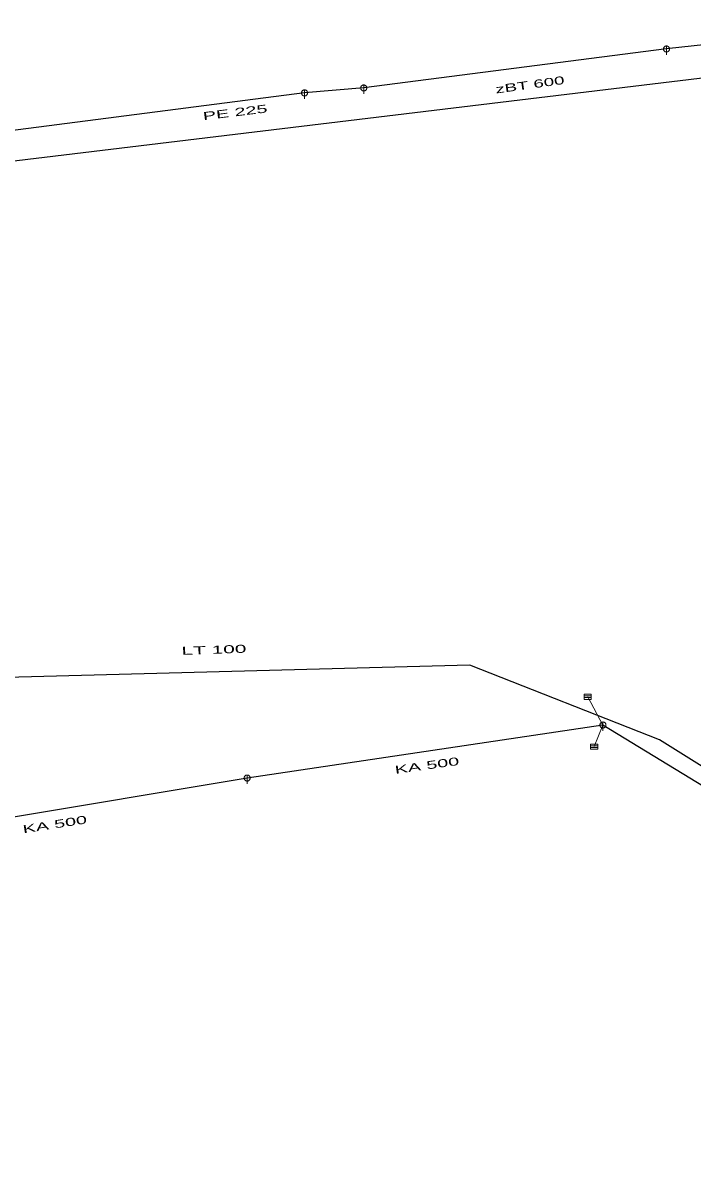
# Model space of a CAD drawing. Extents: x -687515 to -686506, y -974029 to -973461.
# Drawn here: x -686691.1 to -686635.2, y -973717.7 to -973621.9 of the extents above; entities that cross this region are included whole.
import ezdxf
from ezdxf.enums import TextEntityAlignment as Align

# ---------------------------------------------------------------- set-up
doc = ezdxf.new("R2010")
doc.units = 0
doc.header["$LTSCALE"] = 0.27
for name, color, linetype, lineweight in [('1', 7, 'Continuous', 13), ('11', 7, 'Continuous', 13), ('14', 7, 'Continuous', 25), ('17', 7, 'Continuous', 25), ('22', 7, 'Continuous', 13)]:
    doc.layers.add(name, color=color, linetype=linetype, lineweight=lineweight)

msp = doc.modelspace()

# ---------------------------------------------------------------- linework, layer by layer
at = {"layer": '11'}
for p in [(-686643.98, -973677.98), (-686643.45, -973682.14)]:
    msp.add_line(p, (-686642.71, -973680.34), dxfattribs=at)
at = {"layer": '14'}
for p, q in [((-686617.682, -973621.851), (-686637.412, -973624.013)), ((-686637.412, -973624.013), (-686662.652, -973627.262)), ((-686667.587, -973627.675), (-686719.348, -973634.32)), ((-686662.652, -973627.262), (-686667.587, -973627.675)), ((-686642.71, -973680.34), (-686672.372, -973684.756)), ((-686617.8, -973695.539), (-686642.71, -973680.34)), ((-686672.372, -973684.756), (-686704.809, -973690.17))]:
    msp.add_line(p, q, dxfattribs=at)
at = {"layer": '17'}
msp.add_line((-686623.461, -973625.138), (-686722.815, -973637.075), dxfattribs=at)
msp.add_lwpolyline([(-686506.346, -973717.746), (-686529.344, -973710.524), (-686536.247, -973707.872), (-686555.026, -973699.577), (-686572.978, -973698.129), (-686583.112, -973698.418), (-686615.962, -973695.359), (-686637.993, -973681.581), (-686653.818, -973675.34), (-686693.532, -973676.405), (-686696.345, -973676.48)], dxfattribs=at)
at = {"layer": '22'}
for p, q in [((-686637.411, -973623.761), (-686637.412, -973624.505)), ((-686667.586, -973627.423), (-686667.587, -973628.167)), ((-686662.651, -973627.01), (-686662.652, -973627.754)), ((-686644.275, -973677.909), (-686643.677, -973677.909)), ((-686644.275, -973678.054), (-686643.677, -973678.054)), ((-686642.709, -973680.088), (-686642.71, -973680.831)), ((-686643.745, -973682.069), (-686643.147, -973682.069)), ((-686643.745, -973682.215), (-686643.147, -973682.215)), ((-686672.371, -973684.505), (-686672.372, -973685.249))]:
    msp.add_line(p, q, dxfattribs=at)
for points in [[(-686637.16, -973624.013), (-686637.161, -973623.987), (-686637.165, -973623.961), (-686637.171, -973623.935), (-686637.181, -973623.911), (-686637.193, -973623.887), (-686637.207, -973623.865), (-686637.224, -973623.844), (-686637.242, -973623.826), (-686637.263, -973623.809), (-686637.285, -973623.795), (-686637.309, -973623.783), (-686637.333, -973623.773), (-686637.359, -973623.767), (-686637.385, -973623.763), (-686637.411, -973623.761), (-686637.437, -973623.762), (-686637.463, -973623.766), (-686637.489, -973623.772), (-686637.514, -973623.782), (-686637.537, -973623.794), (-686637.559, -973623.808), (-686637.58, -973623.825), (-686637.598, -973623.843), (-686637.615, -973623.864), (-686637.629, -973623.886), (-686637.641, -973623.91), (-686637.651, -973623.934), (-686637.658, -973623.96), (-686637.662, -973623.986), (-686637.664, -973624.012), (-686637.663, -973624.038), (-686637.659, -973624.064), (-686637.652, -973624.09), (-686637.642, -973624.115), (-686637.63, -973624.138), (-686637.616, -973624.16), (-686637.599, -973624.181), (-686637.581, -973624.199), (-686637.56, -973624.216), (-686637.538, -973624.23), (-686637.515, -973624.242), (-686637.49, -973624.252), (-686637.464, -973624.259), (-686637.438, -973624.263), (-686637.412, -973624.265), (-686637.386, -973624.264), (-686637.36, -973624.26), (-686637.334, -973624.253), (-686637.31, -973624.243), (-686637.286, -973624.231), (-686637.264, -973624.217), (-686637.243, -973624.2), (-686637.225, -973624.182), (-686637.208, -973624.161), (-686637.194, -973624.139), (-686637.182, -973624.116), (-686637.172, -973624.091), (-686637.166, -973624.065), (-686637.162, -973624.039)], [(-686667.335, -973627.675), (-686667.336, -973627.649), (-686667.34, -973627.623), (-686667.346, -973627.597), (-686667.356, -973627.573), (-686667.368, -973627.549), (-686667.382, -973627.527), (-686667.399, -973627.506), (-686667.417, -973627.488), (-686667.438, -973627.471), (-686667.46, -973627.457), (-686667.484, -973627.445), (-686667.508, -973627.435), (-686667.534, -973627.429), (-686667.56, -973627.425), (-686667.586, -973627.423), (-686667.612, -973627.424), (-686667.638, -973627.428), (-686667.664, -973627.434), (-686667.689, -973627.444), (-686667.712, -973627.456), (-686667.734, -973627.47), (-686667.755, -973627.487), (-686667.773, -973627.505), (-686667.79, -973627.526), (-686667.804, -973627.548), (-686667.816, -973627.572), (-686667.826, -973627.596), (-686667.833, -973627.622), (-686667.837, -973627.648), (-686667.839, -973627.674), (-686667.838, -973627.7), (-686667.834, -973627.726), (-686667.827, -973627.752), (-686667.817, -973627.777), (-686667.805, -973627.8), (-686667.791, -973627.822), (-686667.774, -973627.843), (-686667.756, -973627.861), (-686667.735, -973627.878), (-686667.713, -973627.892), (-686667.69, -973627.904), (-686667.665, -973627.914), (-686667.639, -973627.921), (-686667.613, -973627.925), (-686667.587, -973627.927), (-686667.561, -973627.926), (-686667.535, -973627.922), (-686667.509, -973627.915), (-686667.485, -973627.905), (-686667.461, -973627.893), (-686667.439, -973627.879), (-686667.418, -973627.862), (-686667.4, -973627.844), (-686667.383, -973627.823), (-686667.369, -973627.801), (-686667.357, -973627.778), (-686667.347, -973627.753), (-686667.341, -973627.727), (-686667.337, -973627.701)], [(-686662.4, -973627.262), (-686662.401, -973627.236), (-686662.405, -973627.21), (-686662.411, -973627.184), (-686662.421, -973627.16), (-686662.433, -973627.136), (-686662.447, -973627.114), (-686662.464, -973627.093), (-686662.482, -973627.075), (-686662.503, -973627.058), (-686662.525, -973627.044), (-686662.549, -973627.032), (-686662.573, -973627.022), (-686662.599, -973627.016), (-686662.625, -973627.012), (-686662.651, -973627.01), (-686662.677, -973627.011), (-686662.703, -973627.015), (-686662.729, -973627.021), (-686662.754, -973627.031), (-686662.777, -973627.043), (-686662.799, -973627.057), (-686662.82, -973627.074), (-686662.838, -973627.092), (-686662.855, -973627.113), (-686662.869, -973627.135), (-686662.881, -973627.159), (-686662.891, -973627.183), (-686662.898, -973627.209), (-686662.902, -973627.235), (-686662.904, -973627.261), (-686662.903, -973627.287), (-686662.899, -973627.313), (-686662.892, -973627.339), (-686662.882, -973627.364), (-686662.87, -973627.387), (-686662.856, -973627.409), (-686662.839, -973627.43), (-686662.821, -973627.448), (-686662.8, -973627.465), (-686662.778, -973627.479), (-686662.755, -973627.491), (-686662.73, -973627.501), (-686662.704, -973627.508), (-686662.678, -973627.512), (-686662.652, -973627.514), (-686662.626, -973627.513), (-686662.6, -973627.509), (-686662.574, -973627.502), (-686662.55, -973627.492), (-686662.526, -973627.48), (-686662.504, -973627.466), (-686662.483, -973627.449), (-686662.465, -973627.431), (-686662.448, -973627.41), (-686662.434, -973627.388), (-686662.422, -973627.365), (-686662.412, -973627.34), (-686662.406, -973627.314), (-686662.402, -973627.288)], [(-686644.275, -973677.763), (-686643.677, -973677.763), (-686643.677, -973678.2), (-686644.275, -973678.2)], [(-686642.458, -973680.34), (-686642.459, -973680.314), (-686642.463, -973680.288), (-686642.469, -973680.262), (-686642.479, -973680.238), (-686642.491, -973680.214), (-686642.505, -973680.192), (-686642.522, -973680.171), (-686642.54, -973680.153), (-686642.561, -973680.136), (-686642.583, -973680.122), (-686642.607, -973680.11), (-686642.631, -973680.1), (-686642.657, -973680.094), (-686642.683, -973680.09), (-686642.709, -973680.088), (-686642.735, -973680.089), (-686642.761, -973680.093), (-686642.787, -973680.099), (-686642.812, -973680.109), (-686642.835, -973680.121), (-686642.857, -973680.135), (-686642.878, -973680.152), (-686642.896, -973680.17), (-686642.913, -973680.191), (-686642.927, -973680.213), (-686642.939, -973680.237), (-686642.949, -973680.261), (-686642.956, -973680.287), (-686642.96, -973680.313), (-686642.962, -973680.339), (-686642.961, -973680.365), (-686642.957, -973680.391), (-686642.95, -973680.417), (-686642.94, -973680.442), (-686642.928, -973680.465), (-686642.914, -973680.487), (-686642.897, -973680.508), (-686642.879, -973680.526), (-686642.858, -973680.543), (-686642.836, -973680.557), (-686642.813, -973680.569), (-686642.788, -973680.579), (-686642.762, -973680.586), (-686642.736, -973680.59), (-686642.71, -973680.592), (-686642.684, -973680.591), (-686642.658, -973680.587), (-686642.632, -973680.58), (-686642.608, -973680.57), (-686642.584, -973680.558), (-686642.562, -973680.544), (-686642.541, -973680.527), (-686642.523, -973680.509), (-686642.506, -973680.488), (-686642.492, -973680.466), (-686642.48, -973680.443), (-686642.47, -973680.418), (-686642.464, -973680.392), (-686642.46, -973680.366)], [(-686643.745, -973681.923), (-686643.147, -973681.923), (-686643.147, -973682.36), (-686643.745, -973682.36)], [(-686672.12, -973684.757), (-686672.121, -973684.731), (-686672.125, -973684.705), (-686672.131, -973684.679), (-686672.141, -973684.655), (-686672.153, -973684.631), (-686672.167, -973684.609), (-686672.184, -973684.588), (-686672.202, -973684.57), (-686672.223, -973684.553), (-686672.245, -973684.539), (-686672.269, -973684.527), (-686672.293, -973684.517), (-686672.319, -973684.511), (-686672.345, -973684.507), (-686672.371, -973684.505), (-686672.397, -973684.506), (-686672.423, -973684.51), (-686672.449, -973684.516), (-686672.474, -973684.526), (-686672.497, -973684.538), (-686672.519, -973684.552), (-686672.54, -973684.569), (-686672.558, -973684.587), (-686672.575, -973684.608), (-686672.589, -973684.63), (-686672.601, -973684.654), (-686672.611, -973684.678), (-686672.618, -973684.704), (-686672.622, -973684.73), (-686672.624, -973684.756), (-686672.623, -973684.782), (-686672.619, -973684.808), (-686672.612, -973684.834), (-686672.602, -973684.859), (-686672.59, -973684.882), (-686672.576, -973684.904), (-686672.559, -973684.925), (-686672.541, -973684.943), (-686672.52, -973684.96), (-686672.498, -973684.974), (-686672.475, -973684.986), (-686672.45, -973684.996), (-686672.424, -973685.003), (-686672.398, -973685.007), (-686672.372, -973685.009), (-686672.346, -973685.008), (-686672.32, -973685.004), (-686672.294, -973684.997), (-686672.27, -973684.987), (-686672.246, -973684.975), (-686672.224, -973684.961), (-686672.203, -973684.944), (-686672.185, -973684.926), (-686672.168, -973684.905), (-686672.154, -973684.883), (-686672.142, -973684.86), (-686672.132, -973684.835), (-686672.126, -973684.809), (-686672.122, -973684.783)]]:
    msp.add_lwpolyline(points, close=True, dxfattribs=at)

# ---------------------------------------------------------------- texts
at = {"layer": '1'}
for s, rotation, width, p in [('zBT 600 ', 8, 1.75, (-686648.54, -973627.291)), ('PE 225', 7, 1.85, (-686673.336, -973629.622)), ('LT 100', 2, 1.95, (-686675.132, -973674.403)), ('KA 500', 8, 1.85, (-686657.338, -973684.036)), ('KA 500', 9, 1.85, (-686688.36, -973688.947))]:
    msp.add_text(s, height=0.6667, rotation=rotation, dxfattribs=dict(at, width=width)).set_placement(p, align=Align.CENTER)

doc.saveas('drawing.dxf')
